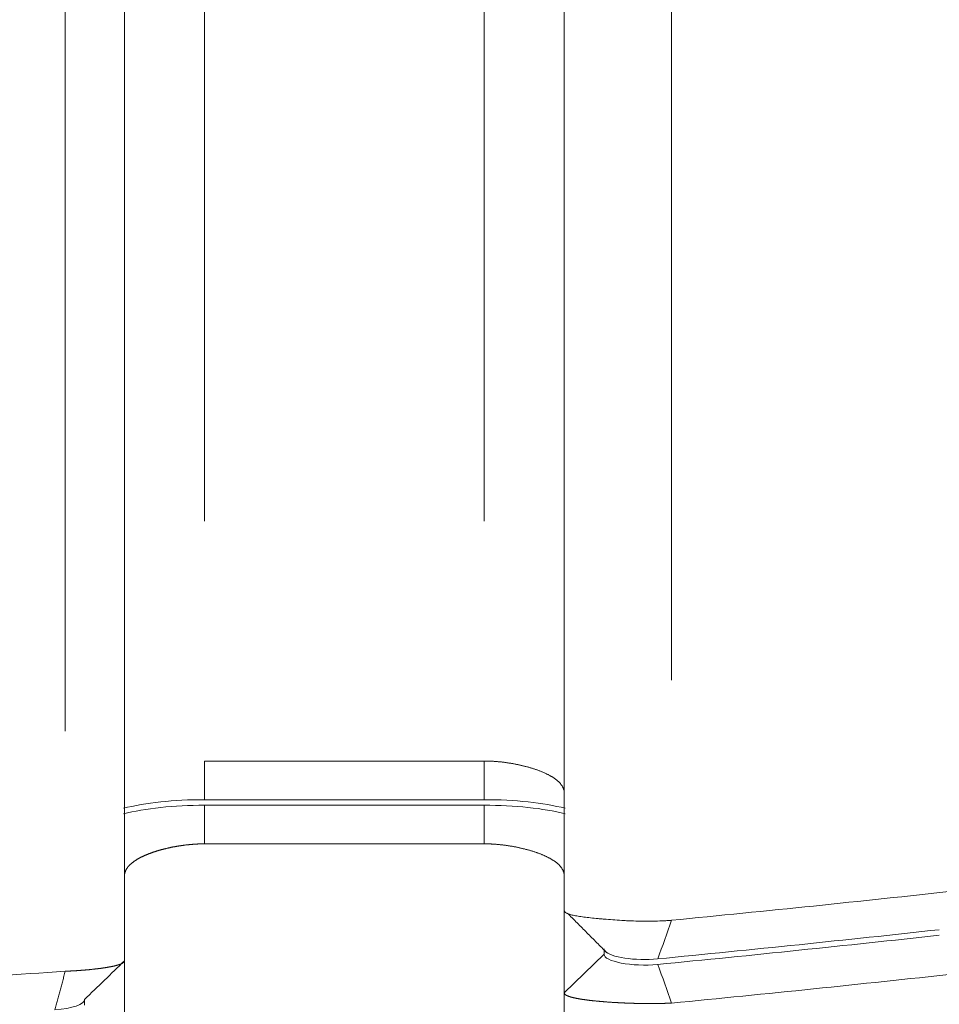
# Model space of a CAD drawing. Header units: millimetres. Extents: x 25069 to 61396, y 8621 to 21558.
# Tile 527 of 656: x 57332 to 57344, y 14482 to 14494. Entities that reach past the tile are written whole.
import ezdxf

# ---------------------------------------------------------------- set-up
doc = ezdxf.new("R2010")
doc.units = ezdxf.units.MM
doc.layers.add('10', color=7, linetype='Continuous')

msp = doc.modelspace()

# ---------------------------------------------------------------- linework, layer by layer
at = {"layer": '10', "color": 7, "linetype": 'Continuous', "lineweight": 20}
for p, q in [((57333.8, 14484.44), (57333.8, 14561.272)), ((57334.8, 14561.272), (57334.8, 14487.84)), ((57338.3, 14487.84), (57338.3, 14561.272)), ((57339.3, 14561.014), (57339.3, 14484.44)), ((57333.06, 14485.212), (57333.06, 14554.272)), ((57333.8, 14554.272), (57333.8, 14482.341)), ((57339.3, 14482.975), (57339.3, 14554.272)), ((57340.642, 14554.272), (57340.642, 14485.85)), ((57334.8, 14484.839), (57338.3, 14484.839)), ((57338.3, 14484.356), (57334.798, 14484.356)), ((57334.8, 14484.287), (57334.8, 14483.804)), ((57334.8, 14484.287), (57338.3, 14484.287)), ((57338.3, 14484.287), (57338.3, 14483.804)), ((57338.3, 14483.804), (57334.8, 14483.804)), ((57333.8, 14356.372), (57333.8, 14483.404)), ((57339.3, 14356.63), (57339.3, 14483.404)), ((57339.3, 14482.914), (57339.3, 14482.975)), ((57339.8, 14482.423), (57339.3, 14481.94)), ((57339.8, 14482.492), (57339.8, 14482.423)), ((57339.3, 14363.372), (57339.3, 14481.94)), ((57333.3, 14481.789), (57333.3, 14481.858))]:
    msp.add_line(p, q, dxfattribs=at)
for centre, major_axis, start_param, end_param in [((57308.675, 14504.254), (90.347, 0), 5.071964, 5.113981), ((57308.718, 14504.124), (-90.115, 0), 1.930831, 1.972958)]:
    msp.add_ellipse(centre, major_axis=major_axis, ratio=0.258819, start_param=start_param, end_param=end_param, dxfattribs=at)
for points, knots in [([(57334.8, 14484.839), (57334.8, 14484.678), (57334.8, 14484.517), (57334.8, 14484.356), (57334.8, 14484.356), (57334.8, 14484.356)], [0, 0, 0, 0, 0.999963, 0.999963, 1, 1, 1, 1]), ([(57338.3, 14484.839), (57338.305, 14484.839), (57338.315, 14484.839), (57338.33, 14484.839), (57338.346, 14484.839), (57338.361, 14484.838), (57338.377, 14484.838), (57338.392, 14484.837), (57338.408, 14484.837), (57338.424, 14484.836), (57338.44, 14484.834), (57338.456, 14484.833), (57338.473, 14484.832), (57338.489, 14484.83), (57338.506, 14484.829), (57338.522, 14484.827), (57338.539, 14484.825), (57338.556, 14484.823), (57338.573, 14484.82), (57338.59, 14484.818), (57338.607, 14484.815), (57338.624, 14484.813), (57338.641, 14484.81), (57338.658, 14484.807), (57338.675, 14484.804), (57338.693, 14484.8), (57338.71, 14484.797), (57338.727, 14484.793), (57338.744, 14484.79), (57338.762, 14484.786), (57338.779, 14484.782), (57338.796, 14484.777), (57338.813, 14484.773), (57338.83, 14484.769), (57338.847, 14484.764), (57338.864, 14484.759), (57338.881, 14484.754), (57338.897, 14484.749), (57338.914, 14484.744), (57338.93, 14484.739), (57338.947, 14484.733), (57338.963, 14484.728), (57338.979, 14484.722), (57338.994, 14484.716), (57339.01, 14484.71), (57339.025, 14484.703), (57339.04, 14484.697), (57339.055, 14484.691), (57339.069, 14484.684), (57339.084, 14484.677), (57339.098, 14484.67), (57339.111, 14484.663), (57339.125, 14484.656), (57339.137, 14484.648), (57339.15, 14484.641), (57339.162, 14484.633), (57339.174, 14484.625), (57339.185, 14484.617), (57339.196, 14484.609), (57339.207, 14484.601), (57339.217, 14484.592), (57339.226, 14484.584), (57339.235, 14484.575), (57339.244, 14484.566), (57339.252, 14484.557), (57339.259, 14484.548), (57339.266, 14484.538), (57339.273, 14484.529), (57339.278, 14484.519), (57339.283, 14484.51), (57339.288, 14484.5), (57339.292, 14484.49), (57339.295, 14484.479), (57339.297, 14484.469), (57339.299, 14484.459), (57339.3, 14484.448), (57339.3, 14484.441), (57339.3, 14484.437)], [0, 0, 0, 0, 0.009151, 0.018401, 0.027753, 0.037205, 0.046761, 0.056419, 0.066181, 0.076048, 0.08602, 0.096098, 0.106283, 0.116576, 0.126976, 0.137485, 0.148103, 0.158831, 0.16967, 0.180619, 0.19168, 0.202853, 0.214138, 0.225536, 0.237047, 0.248672, 0.260412, 0.272266, 0.284235, 0.29632, 0.30852, 0.320837, 0.333271, 0.345821, 0.358489, 0.371274, 0.384178, 0.3972, 0.41034, 0.4236, 0.436979, 0.450477, 0.464095, 0.477833, 0.491692, 0.505671, 0.519771, 0.533992, 0.548334, 0.562798, 0.577384, 0.592092, 0.606922, 0.621875, 0.63695, 0.652148, 0.667469, 0.682913, 0.698481, 0.714173, 0.729988, 0.745927, 0.761991, 0.778178, 0.794491, 0.810927, 0.827489, 0.844176, 0.860987, 0.877924, 0.894986, 0.912174, 0.929487, 0.946927, 0.964492, 0.982183, 1, 1, 1, 1]), ([(57334.8, 14483.804), (57334.798, 14483.804), (57334.792, 14483.804), (57334.783, 14483.804), (57334.775, 14483.804), (57334.766, 14483.804), (57334.758, 14483.804), (57334.749, 14483.803), (57334.74, 14483.803), (57334.731, 14483.803), (57334.722, 14483.803), (57334.714, 14483.802), (57334.705, 14483.802), (57334.696, 14483.801), (57334.687, 14483.801), (57334.678, 14483.8), (57334.668, 14483.8), (57334.659, 14483.799), (57334.65, 14483.798), (57334.641, 14483.798), (57334.632, 14483.797), (57334.622, 14483.796), (57334.613, 14483.795), (57334.603, 14483.794), (57334.594, 14483.793), (57334.585, 14483.792), (57334.575, 14483.791), (57334.566, 14483.79), (57334.556, 14483.789), (57334.547, 14483.788), (57334.537, 14483.786), (57334.527, 14483.785), (57334.518, 14483.784), (57334.508, 14483.782), (57334.498, 14483.781), (57334.489, 14483.779), (57334.479, 14483.778), (57334.469, 14483.776), (57334.459, 14483.774), (57334.45, 14483.773), (57334.44, 14483.771), (57334.43, 14483.769), (57334.42, 14483.767), (57334.411, 14483.766), (57334.401, 14483.764), (57334.391, 14483.762), (57334.381, 14483.76), (57334.371, 14483.758), (57334.362, 14483.755), (57334.352, 14483.753), (57334.342, 14483.751), (57334.332, 14483.749), (57334.322, 14483.746), (57334.313, 14483.744), (57334.303, 14483.742), (57334.293, 14483.739), (57334.284, 14483.737), (57334.274, 14483.734), (57334.264, 14483.732), (57334.255, 14483.729), (57334.245, 14483.726), (57334.235, 14483.724), (57334.226, 14483.721), (57334.216, 14483.718), (57334.207, 14483.715), (57334.197, 14483.712), (57334.188, 14483.709), (57334.179, 14483.706), (57334.169, 14483.703), (57334.16, 14483.7), (57334.151, 14483.697), (57334.142, 14483.694), (57334.133, 14483.69), (57334.124, 14483.687), (57334.115, 14483.684), (57334.106, 14483.68), (57334.097, 14483.677), (57334.088, 14483.673), (57334.08, 14483.67), (57334.071, 14483.666), (57334.062, 14483.663), (57334.054, 14483.659), (57334.046, 14483.655), (57334.037, 14483.651), (57334.029, 14483.648), (57334.021, 14483.644), (57334.013, 14483.64), (57334.005, 14483.636), (57333.997, 14483.632), (57333.99, 14483.628), (57333.982, 14483.624), (57333.975, 14483.619), (57333.967, 14483.615), (57333.96, 14483.611), (57333.953, 14483.607), (57333.946, 14483.602), (57333.939, 14483.598), (57333.932, 14483.593), (57333.926, 14483.589), (57333.919, 14483.584), (57333.913, 14483.58), (57333.907, 14483.575), (57333.9, 14483.57), (57333.895, 14483.566), (57333.889, 14483.561), (57333.883, 14483.556), (57333.878, 14483.551), (57333.872, 14483.546), (57333.867, 14483.541), (57333.862, 14483.536), (57333.857, 14483.531), (57333.853, 14483.526), (57333.848, 14483.521), (57333.844, 14483.516), (57333.84, 14483.511), (57333.836, 14483.505), (57333.832, 14483.5), (57333.829, 14483.495), (57333.825, 14483.489), (57333.822, 14483.484), (57333.819, 14483.478), (57333.817, 14483.473), (57333.814, 14483.467), (57333.812, 14483.461), (57333.81, 14483.455), (57333.808, 14483.45), (57333.806, 14483.444), (57333.805, 14483.438), (57333.803, 14483.432), (57333.802, 14483.426), (57333.801, 14483.42), (57333.801, 14483.414), (57333.8, 14483.408), (57333.8, 14483.404), (57333.8, 14483.402)], [0, 0, 0, 0, 0.005187, 0.010406, 0.015658, 0.020942, 0.026258, 0.031607, 0.036989, 0.042404, 0.047853, 0.053334, 0.058849, 0.064398, 0.069981, 0.075597, 0.081247, 0.086932, 0.09265, 0.098403, 0.104191, 0.110013, 0.11587, 0.121762, 0.127689, 0.133651, 0.139648, 0.14568, 0.151748, 0.157851, 0.16399, 0.170165, 0.176375, 0.182621, 0.188904, 0.195222, 0.201577, 0.207967, 0.214395, 0.220858, 0.227359, 0.233895, 0.240469, 0.247079, 0.253727, 0.260411, 0.267132, 0.27389, 0.280686, 0.287518, 0.294388, 0.301296, 0.308241, 0.315223, 0.322243, 0.329301, 0.336396, 0.343529, 0.3507, 0.357909, 0.365156, 0.372442, 0.379765, 0.387126, 0.394526, 0.401963, 0.40944, 0.416954, 0.424507, 0.432099, 0.439729, 0.447397, 0.455105, 0.462851, 0.470636, 0.478459, 0.486322, 0.494223, 0.502163, 0.510143, 0.518161, 0.526219, 0.534315, 0.542451, 0.550626, 0.55884, 0.567094, 0.575387, 0.583719, 0.592091, 0.600502, 0.608953, 0.617443, 0.625973, 0.634542, 0.643151, 0.6518, 0.660489, 0.669217, 0.677985, 0.686793, 0.695641, 0.704528, 0.713456, 0.722423, 0.731431, 0.740479, 0.749566, 0.758694, 0.767862, 0.77707, 0.786318, 0.795607, 0.804935, 0.814304, 0.823713, 0.833163, 0.842653, 0.852183, 0.861754, 0.871365, 0.881016, 0.890708, 0.900441, 0.910214, 0.920028, 0.929882, 0.939777, 0.949712, 0.959688, 0.969705, 0.979763, 0.989861, 1, 1, 1, 1]), ([(57339.3, 14483.402), (57339.3, 14483.405), (57339.3, 14483.413), (57339.299, 14483.423), (57339.297, 14483.434), (57339.295, 14483.444), (57339.292, 14483.454), (57339.288, 14483.464), (57339.283, 14483.474), (57339.278, 14483.484), (57339.273, 14483.494), (57339.266, 14483.503), (57339.259, 14483.512), (57339.252, 14483.522), (57339.244, 14483.531), (57339.235, 14483.54), (57339.226, 14483.548), (57339.217, 14483.557), (57339.207, 14483.565), (57339.196, 14483.574), (57339.185, 14483.582), (57339.174, 14483.59), (57339.162, 14483.598), (57339.15, 14483.605), (57339.137, 14483.613), (57339.125, 14483.62), (57339.111, 14483.628), (57339.098, 14483.635), (57339.084, 14483.642), (57339.069, 14483.649), (57339.055, 14483.655), (57339.04, 14483.662), (57339.025, 14483.668), (57339.01, 14483.674), (57338.994, 14483.681), (57338.979, 14483.686), (57338.963, 14483.692), (57338.947, 14483.698), (57338.93, 14483.703), (57338.914, 14483.709), (57338.897, 14483.714), (57338.881, 14483.719), (57338.864, 14483.724), (57338.847, 14483.729), (57338.83, 14483.733), (57338.813, 14483.738), (57338.796, 14483.742), (57338.779, 14483.746), (57338.762, 14483.75), (57338.744, 14483.754), (57338.727, 14483.758), (57338.71, 14483.762), (57338.693, 14483.765), (57338.675, 14483.768), (57338.658, 14483.772), (57338.641, 14483.775), (57338.624, 14483.777), (57338.607, 14483.78), (57338.59, 14483.783), (57338.573, 14483.785), (57338.556, 14483.787), (57338.539, 14483.79), (57338.522, 14483.791), (57338.506, 14483.793), (57338.489, 14483.795), (57338.473, 14483.797), (57338.456, 14483.798), (57338.44, 14483.799), (57338.424, 14483.8), (57338.408, 14483.801), (57338.392, 14483.802), (57338.377, 14483.803), (57338.361, 14483.803), (57338.346, 14483.804), (57338.33, 14483.804), (57338.315, 14483.804), (57338.305, 14483.804), (57338.3, 14483.804)], [0, 0, 0, 0, 0.017817, 0.035508, 0.053073, 0.070513, 0.087826, 0.105014, 0.122076, 0.139013, 0.155824, 0.172511, 0.189073, 0.205509, 0.221822, 0.238009, 0.254073, 0.270012, 0.285827, 0.301519, 0.317087, 0.332531, 0.347852, 0.36305, 0.378125, 0.393078, 0.407908, 0.422616, 0.437202, 0.451666, 0.466008, 0.480229, 0.494329, 0.508308, 0.522167, 0.535905, 0.549523, 0.563021, 0.5764, 0.58966, 0.6028, 0.615822, 0.628726, 0.641511, 0.654179, 0.666729, 0.679163, 0.69148, 0.70368, 0.715765, 0.727734, 0.739588, 0.751328, 0.762953, 0.774464, 0.785862, 0.797147, 0.80832, 0.819381, 0.83033, 0.841169, 0.851897, 0.862515, 0.873024, 0.883424, 0.893717, 0.903902, 0.91398, 0.923952, 0.933819, 0.943581, 0.953239, 0.962795, 0.972247, 0.981599, 0.990849, 1, 1, 1, 1]), ([(57339.3, 14482.975), (57339.3, 14482.968), (57339.303, 14482.962), (57339.312, 14482.949), (57339.319, 14482.944), (57339.333, 14482.936), (57339.338, 14482.933), (57339.35, 14482.929), (57339.357, 14482.926), (57339.378, 14482.919), (57339.41, 14482.911), (57339.45, 14482.903), (57339.484, 14482.898), (57339.496, 14482.896), (57339.52, 14482.893), (57339.533, 14482.891), (57339.573, 14482.886), (57339.628, 14482.879), (57339.691, 14482.873), (57339.74, 14482.868), (57339.756, 14482.867), (57339.791, 14482.864), (57339.808, 14482.862), (57339.861, 14482.858), (57339.933, 14482.852), (57340.009, 14482.848), (57340.067, 14482.844), (57340.087, 14482.843), (57340.127, 14482.842), (57340.147, 14482.841), (57340.206, 14482.839), (57340.246, 14482.838), (57340.307, 14482.837), (57340.327, 14482.837), (57340.367, 14482.837), (57340.387, 14482.837), (57340.447, 14482.838), (57340.487, 14482.839), (57340.546, 14482.842), (57340.565, 14482.843), (57340.604, 14482.846), (57340.623, 14482.847), (57340.642, 14482.849)], [0, 0, 0, 0, 0.0625, 0.0625, 0.125, 0.125, 0.15625, 0.15625, 0.1875, 0.1875, 0.25, 0.3125, 0.3125, 0.34375, 0.34375, 0.375, 0.375, 0.4375, 0.5, 0.5, 0.53125, 0.53125, 0.5625, 0.5625, 0.625, 0.6875, 0.6875, 0.71875, 0.71875, 0.75, 0.75, 0.8125, 0.8125, 0.84375, 0.84375, 0.875, 0.875, 0.9375, 0.9375, 0.96875, 0.96875, 1, 1, 1, 1]), ([(57333.06, 14482.212), (57333.063, 14482.212), (57333.068, 14482.212), (57333.076, 14482.212), (57333.085, 14482.213), (57333.093, 14482.213), (57333.101, 14482.213), (57333.11, 14482.214), (57333.118, 14482.214), (57333.127, 14482.214), (57333.135, 14482.215), (57333.144, 14482.215), (57333.153, 14482.216), (57333.161, 14482.216), (57333.17, 14482.217), (57333.179, 14482.217), (57333.188, 14482.218), (57333.196, 14482.218), (57333.205, 14482.219), (57333.214, 14482.219), (57333.223, 14482.22), (57333.232, 14482.221), (57333.241, 14482.221), (57333.25, 14482.222), (57333.259, 14482.223), (57333.268, 14482.223), (57333.276, 14482.224), (57333.285, 14482.225), (57333.294, 14482.225), (57333.304, 14482.226), (57333.313, 14482.227), (57333.322, 14482.228), (57333.331, 14482.229), (57333.34, 14482.229), (57333.349, 14482.23), (57333.358, 14482.231), (57333.367, 14482.232), (57333.376, 14482.233), (57333.385, 14482.234), (57333.394, 14482.235), (57333.403, 14482.236), (57333.412, 14482.237), (57333.42, 14482.238), (57333.429, 14482.239), (57333.438, 14482.24), (57333.447, 14482.241), (57333.456, 14482.242), (57333.465, 14482.243), (57333.473, 14482.244), (57333.482, 14482.245), (57333.491, 14482.246), (57333.499, 14482.247), (57333.508, 14482.248), (57333.516, 14482.25), (57333.525, 14482.251), (57333.533, 14482.252), (57333.541, 14482.253), (57333.55, 14482.254), (57333.558, 14482.256), (57333.566, 14482.257), (57333.574, 14482.258), (57333.582, 14482.26), (57333.59, 14482.261), (57333.598, 14482.262), (57333.605, 14482.264), (57333.613, 14482.265), (57333.62, 14482.266), (57333.628, 14482.268), (57333.635, 14482.269), (57333.642, 14482.271), (57333.649, 14482.272), (57333.656, 14482.274), (57333.663, 14482.275), (57333.67, 14482.277), (57333.677, 14482.278), (57333.683, 14482.28), (57333.689, 14482.281), (57333.696, 14482.283), (57333.702, 14482.285), (57333.708, 14482.286), (57333.713, 14482.288), (57333.719, 14482.29), (57333.725, 14482.291), (57333.73, 14482.293), (57333.735, 14482.295), (57333.74, 14482.296), (57333.745, 14482.298), (57333.75, 14482.3), (57333.754, 14482.302), (57333.758, 14482.303), (57333.762, 14482.305), (57333.766, 14482.307), (57333.77, 14482.309), (57333.774, 14482.311), (57333.777, 14482.313), (57333.78, 14482.315), (57333.783, 14482.317), (57333.786, 14482.319), (57333.788, 14482.32), (57333.791, 14482.322), (57333.793, 14482.324), (57333.794, 14482.326), (57333.796, 14482.328), (57333.797, 14482.331), (57333.798, 14482.333), (57333.799, 14482.335), (57333.8, 14482.337), (57333.8, 14482.339), (57333.8, 14482.34), (57333.8, 14482.341)], [0, 0, 0, 0, 0.006467, 0.012987, 0.019562, 0.02619, 0.032873, 0.039609, 0.0464, 0.053244, 0.060143, 0.067095, 0.074102, 0.081162, 0.088277, 0.095446, 0.102669, 0.109946, 0.117277, 0.124662, 0.132102, 0.139596, 0.147144, 0.154746, 0.162402, 0.170113, 0.177877, 0.185697, 0.19357, 0.201498, 0.20948, 0.217516, 0.225607, 0.233751, 0.241951, 0.250204, 0.258512, 0.266875, 0.275291, 0.283762, 0.292288, 0.300868, 0.309502, 0.318191, 0.326934, 0.335732, 0.344584, 0.35349, 0.362451, 0.371467, 0.380536, 0.389661, 0.39884, 0.408073, 0.417361, 0.426703, 0.4361, 0.445552, 0.455058, 0.464618, 0.474233, 0.483903, 0.493627, 0.503406, 0.513239, 0.523127, 0.533069, 0.543066, 0.553118, 0.563224, 0.573385, 0.5836, 0.59387, 0.604195, 0.614574, 0.625008, 0.635497, 0.64604, 0.656638, 0.66729, 0.677997, 0.688759, 0.699575, 0.710446, 0.721372, 0.732352, 0.743388, 0.754477, 0.765622, 0.776821, 0.788075, 0.799383, 0.810746, 0.822164, 0.833637, 0.845164, 0.856746, 0.868383, 0.880075, 0.891821, 0.903622, 0.915478, 0.927388, 0.939353, 0.951373, 0.963448, 0.975577, 0.987761, 1, 1, 1, 1]), ([(57340.642, 14481.814), (57340.639, 14481.814), (57340.633, 14481.813), (57340.623, 14481.813), (57340.614, 14481.812), (57340.605, 14481.812), (57340.595, 14481.811), (57340.586, 14481.811), (57340.576, 14481.811), (57340.566, 14481.81), (57340.557, 14481.81), (57340.547, 14481.81), (57340.537, 14481.809), (57340.527, 14481.809), (57340.517, 14481.809), (57340.507, 14481.809), (57340.496, 14481.808), (57340.486, 14481.808), (57340.476, 14481.808), (57340.465, 14481.808), (57340.455, 14481.808), (57340.444, 14481.808), (57340.434, 14481.807), (57340.423, 14481.807), (57340.413, 14481.807), (57340.402, 14481.807), (57340.391, 14481.807), (57340.38, 14481.807), (57340.369, 14481.807), (57340.358, 14481.807), (57340.347, 14481.807), (57340.336, 14481.807), (57340.325, 14481.807), (57340.314, 14481.807), (57340.302, 14481.808), (57340.291, 14481.808), (57340.28, 14481.808), (57340.268, 14481.808), (57340.257, 14481.808), (57340.245, 14481.808), (57340.234, 14481.809), (57340.222, 14481.809), (57340.211, 14481.809), (57340.199, 14481.809), (57340.187, 14481.81), (57340.176, 14481.81), (57340.164, 14481.81), (57340.152, 14481.811), (57340.141, 14481.811), (57340.129, 14481.811), (57340.117, 14481.812), (57340.105, 14481.812), (57340.093, 14481.813), (57340.081, 14481.813), (57340.07, 14481.814), (57340.058, 14481.814), (57340.046, 14481.815), (57340.034, 14481.815), (57340.022, 14481.816), (57340.01, 14481.816), (57339.998, 14481.817), (57339.986, 14481.818), (57339.974, 14481.818), (57339.962, 14481.819), (57339.951, 14481.819), (57339.939, 14481.82), (57339.927, 14481.821), (57339.915, 14481.822), (57339.903, 14481.822), (57339.891, 14481.823), (57339.88, 14481.824), (57339.868, 14481.825), (57339.856, 14481.825), (57339.845, 14481.826), (57339.833, 14481.827), (57339.821, 14481.828), (57339.81, 14481.829), (57339.798, 14481.83), (57339.787, 14481.831), (57339.775, 14481.832), (57339.764, 14481.833), (57339.753, 14481.834), (57339.741, 14481.835), (57339.73, 14481.836), (57339.719, 14481.837), (57339.708, 14481.838), (57339.697, 14481.839), (57339.686, 14481.84), (57339.675, 14481.841), (57339.665, 14481.842), (57339.654, 14481.843), (57339.643, 14481.845), (57339.633, 14481.846), (57339.623, 14481.847), (57339.612, 14481.848), (57339.602, 14481.849), (57339.592, 14481.851), (57339.582, 14481.852), (57339.572, 14481.853), (57339.563, 14481.855), (57339.553, 14481.856), (57339.544, 14481.857), (57339.534, 14481.859), (57339.525, 14481.86), (57339.516, 14481.861), (57339.507, 14481.863), (57339.498, 14481.864), (57339.489, 14481.866), (57339.481, 14481.867), (57339.473, 14481.869), (57339.464, 14481.87), (57339.456, 14481.872), (57339.448, 14481.873), (57339.441, 14481.875), (57339.433, 14481.877), (57339.426, 14481.878), (57339.418, 14481.88), (57339.411, 14481.881), (57339.405, 14481.883), (57339.398, 14481.885), (57339.391, 14481.887), (57339.385, 14481.888), (57339.379, 14481.89), (57339.373, 14481.892), (57339.368, 14481.894), (57339.362, 14481.895), (57339.357, 14481.897), (57339.352, 14481.899), (57339.347, 14481.901), (57339.342, 14481.903), (57339.338, 14481.905), (57339.334, 14481.907), (57339.33, 14481.908), (57339.326, 14481.91), (57339.323, 14481.912), (57339.319, 14481.914), (57339.316, 14481.916), (57339.314, 14481.918), (57339.311, 14481.92), (57339.309, 14481.922), (57339.307, 14481.925), (57339.305, 14481.927), (57339.304, 14481.929), (57339.303, 14481.931), (57339.302, 14481.933), (57339.301, 14481.935), (57339.3, 14481.937), (57339.3, 14481.939), (57339.3, 14481.94)], [0, 0, 0, 0, 0.005071, 0.010166, 0.015285, 0.020427, 0.025594, 0.030784, 0.035998, 0.041237, 0.046499, 0.051785, 0.057095, 0.062429, 0.067787, 0.073169, 0.078575, 0.084006, 0.08946, 0.094939, 0.100441, 0.105968, 0.111519, 0.117094, 0.122694, 0.128317, 0.133965, 0.139637, 0.145334, 0.151055, 0.1568, 0.162569, 0.168363, 0.174181, 0.180023, 0.18589, 0.191781, 0.197697, 0.203637, 0.209602, 0.215591, 0.221604, 0.227642, 0.233705, 0.239792, 0.245903, 0.252039, 0.2582, 0.264385, 0.270595, 0.276829, 0.283088, 0.289372, 0.29568, 0.302013, 0.308371, 0.314753, 0.32116, 0.327591, 0.334048, 0.340529, 0.347034, 0.353565, 0.36012, 0.3667, 0.373305, 0.379934, 0.386589, 0.393268, 0.399972, 0.406701, 0.413454, 0.420233, 0.427036, 0.433864, 0.440717, 0.447595, 0.454498, 0.461425, 0.468378, 0.475355, 0.482358, 0.489385, 0.496438, 0.503515, 0.510617, 0.517744, 0.524896, 0.532073, 0.539276, 0.546503, 0.553755, 0.561032, 0.568334, 0.575661, 0.583013, 0.590391, 0.597793, 0.60522, 0.612673, 0.62015, 0.627653, 0.635181, 0.642734, 0.650312, 0.657915, 0.665543, 0.673196, 0.680874, 0.688578, 0.696307, 0.70406, 0.711839, 0.719644, 0.727473, 0.735327, 0.743207, 0.751112, 0.759042, 0.766997, 0.774978, 0.782984, 0.791014, 0.799071, 0.807152, 0.815259, 0.82339, 0.831548, 0.83973, 0.847938, 0.85617, 0.864429, 0.872712, 0.881021, 0.889355, 0.897714, 0.906099, 0.914508, 0.922944, 0.931404, 0.93989, 0.948401, 0.956938, 0.965499, 0.974087, 0.982699, 0.991337, 1, 1, 1, 1])]:
    msp.add_open_spline(points, degree=3, knots=knots, dxfattribs=at)
for points, degree in [([(57338.3, 14484.839), (57338.3, 14484.356)], 1), ([(57333.786, 14484.18), (57334.059, 14484.247), (57334.42, 14484.289), (57334.8, 14484.287)], 3), ([(57334.798, 14484.356), (57334.42, 14484.359), (57334.06, 14484.317), (57333.787, 14484.249)], 3), ([(57339.313, 14484.249), (57339.04, 14484.317), (57338.68, 14484.359), (57338.3, 14484.356)], 3), ([(57338.3, 14484.287), (57338.679, 14484.289), (57339.039, 14484.248), (57339.312, 14484.18)], 3), ([(57340.642, 14482.849), (57341.831, 14482.965), (57343.011, 14483.086), (57344.18, 14483.215)], 3), ([(57339.338, 14482.939), (57339.83, 14482.445)], 1), ([(57340.642, 14482.849), (57340.585, 14482.688), (57340.528, 14482.527), (57340.471, 14482.367)], 3), ([(57339.8, 14482.423), (57339.787, 14482.334), (57340.158, 14482.264), (57340.466, 14482.296)], 3), ([(57340.467, 14482.366), (57340.193, 14482.337), (57339.87, 14482.388), (57339.81, 14482.463)], 3), ([(57333.8, 14482.341), (57333.634, 14482.18), (57333.467, 14482.019), (57333.3, 14481.858)], 3), ([(57340.471, 14482.297), (57340.528, 14482.136), (57340.585, 14481.975), (57340.642, 14481.813)], 3), ([(57329.522, 14481.978), (57330.707, 14482.05), (57331.887, 14482.128), (57333.06, 14482.213)], 3), ([(57333.06, 14482.212), (57332.93, 14481.729)], 1), ([(57344.18, 14482.179), (57343.011, 14482.05), (57341.831, 14481.928), (57340.642, 14481.813)], 3), ([(57333.3, 14481.858), (57333.304, 14481.799), (57333.144, 14481.743), (57332.93, 14481.729)], 3)]:
    msp.add_open_spline(points, degree=degree, dxfattribs=at)

doc.saveas('drawing.dxf')
